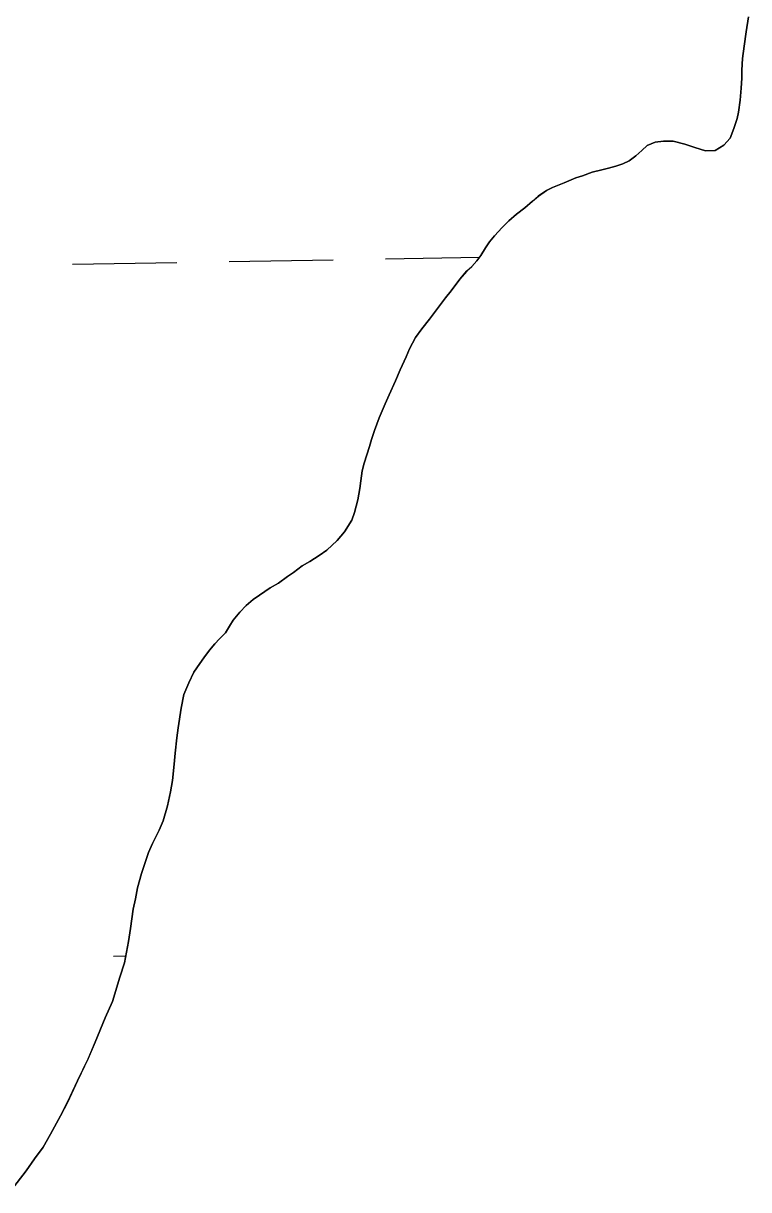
# Model space of a CAD drawing. Extents: x 3887375 to 3925618, y 296674 to 322633.
# Drawn here: x 3922039.8 to 3922262.5, y 312944 to 313302.1 of the extents above; entities that cross this region are included whole.
import ezdxf

# ---------------------------------------------------------------- set-up
doc = ezdxf.new("R2010")
doc.units = 0
doc.layers.add('V-TOPO-SHOR', color=7, linetype='Continuous')
doc.layers.add('V-WETL-SWMP', color=7, linetype='Continuous')

msp = doc.modelspace()

# ---------------------------------------------------------------- linework, layer by layer
at = {"layer": 'V-TOPO-SHOR'}
for points in [[(3922093.97, 313105.61), (3922095.24, 313107.35), (3922096.94, 313109.61), (3922098.65, 313111.61), (3922100.09, 313113.18), (3922101.88, 313115.01), (3922103.15, 313117.01), (3922104.25, 313118.83), (3922106.29, 313121.35), (3922108.26, 313123.35), (3922110.39, 313125.19), (3922112.36, 313126.59), (3922115.61, 313128.78), (3922118.18, 313130.27), (3922120.92, 313132.29), (3922122.8, 313133.52), (3922125.45, 313135.53), (3922127.76, 313136.85), (3922130.58, 313138.69), (3922132.98, 313140.35), (3922136.14, 313143.32), (3922138.43, 313146.01), (3922140.64, 313149.57), (3922141.47, 313151.91), (3922142.46, 313155.8), (3922143.11, 313159.34), (3922143.43, 313161.67), (3922143.83, 313164.69), (3922144.49, 313167.11), (3922146.07, 313172.22), (3922146.65, 313174.38), (3922147.57, 313177.15), (3922149.08, 313180.95), (3922150.84, 313185.29), (3922152.11, 313188.06), (3922154.04, 313192.39), (3922155.47, 313195.68), (3922157.32, 313199.75), (3922158.33, 313202.18), (3922160.19, 313205.64), (3922162.14, 313208.34), (3922164.52, 313211.29), (3922167.24, 313214.94), (3922169.45, 313217.81), (3922171.15, 313219.99), (3922173.78, 313223.55), (3922175.91, 313226.08), (3922177.53, 313227.47), (3922178.98, 313229.21), (3922180.25, 313230.86), (3922181.69, 313233.21), (3922182.88, 313235.03), (3922184.41, 313236.86), (3922186.79, 313239.47), (3922188.84, 313241.47), (3922191.15, 313243.48), (3922193.71, 313245.49), (3922196.1, 313247.5), (3922197.9, 313249.07), (3922200.38, 313250.83), (3922202.26, 313251.71), (3922205.78, 313253.12), (3922209.38, 313254.63), (3922211.44, 313255.34), (3922214.45, 313256.41), (3922217.37, 313257.13), (3922219.44, 313257.67), (3922221.67, 313258.3), (3922223.82, 313258.93), (3922225.79, 313259.9), (3922227.84, 313261.38), (3922229.63, 313263.04), (3922231.34, 313264.61), (3922233.74, 313265.59), (3922236.33, 313265.96), (3922239.26, 313265.91), (3922242.89, 313265), (3922245.91, 313264), (3922249.2, 313263), (3922252.22, 313263.03), (3922254.87, 313264.7), (3922256.74, 313266.88), (3922257.92, 313269.82), (3922258.92, 313272.85), (3922259.33, 313274.84), (3922259.8, 313278.55), (3922260.2, 313282.17), (3922260.33, 313285.28), (3922260.39, 313287.69), (3922260.61, 313291.31), (3922261.09, 313295.11), (3922261.73, 313299.51), (3922262.45, 313304.09)], [(3922040.69, 312949.81), (3922043.29, 312953.46), (3922045.89, 312957.12), (3922048.19, 312961.08), (3922051.26, 312966.72), (3922053.4, 312970.84), (3922056.46, 312977.39), (3922059.68, 312984.24), (3922061.83, 312989.28), (3922064.9, 312996.75), (3922067.2, 313001.78), (3922069.5, 313009.25), (3922070.89, 313013.67), (3922072.12, 313020.22), (3922072.74, 313024.19), (3922073.51, 313030.14), (3922074.28, 313033.34), (3922074.9, 313036.7), (3922076.13, 313041.12), (3922078.28, 313047.52), (3922079.51, 313050.26), (3922081.5, 313054.38), (3922082.73, 313057.27), (3922084.11, 313061.85), (3922085.03, 313066.12), (3922085.65, 313069.63), (3922086.12, 313074.66), (3922086.43, 313078.02), (3922086.9, 313082.74), (3922087.36, 313085.79), (3922088.29, 313091.89), (3922089.07, 313096.01), (3922090.6, 313099.67), (3922092.13, 313102.87), (3922093.97, 313105.61)], [(3922036.25, 312944.02), (3922040.69, 312949.81)]]:
    msp.add_lwpolyline(points, dxfattribs=at)
at = {"layer": 'V-WETL-SWMP'}
for p, q in [((3922262.45, 313304.09), (3922261.73, 313299.51)), ((3922261.73, 313299.51), (3922261.09, 313295.11)), ((3922261.09, 313295.11), (3922260.61, 313291.31)), ((3922260.61, 313291.31), (3922260.39, 313287.69)), ((3922260.39, 313287.69), (3922260.33, 313285.28)), ((3922260.33, 313285.28), (3922260.2, 313282.17)), ((3922260.2, 313282.17), (3922259.8, 313278.55)), ((3922259.8, 313278.55), (3922259.33, 313274.84)), ((3922259.33, 313274.84), (3922258.92, 313272.85)), ((3922257.92, 313269.82), (3922256.74, 313266.88)), ((3922258.92, 313272.85), (3922257.92, 313269.82)), ((3922256.74, 313266.88), (3922254.87, 313264.7)), ((3922229.63, 313263.04), (3922227.84, 313261.39)), ((3922231.34, 313264.61), (3922229.63, 313263.04)), ((3922233.74, 313265.59), (3922231.34, 313264.61)), ((3922236.33, 313265.96), (3922233.74, 313265.59)), ((3922239.26, 313265.91), (3922236.33, 313265.96)), ((3922242.89, 313265), (3922239.26, 313265.91)), ((3922245.91, 313264), (3922242.89, 313265)), ((3922249.2, 313263), (3922245.91, 313264)), ((3922252.22, 313263.03), (3922249.2, 313263)), ((3922254.87, 313264.7), (3922252.22, 313263.03)), ((3922223.82, 313258.93), (3922221.67, 313258.3)), ((3922225.79, 313259.9), (3922223.82, 313258.93)), ((3922227.84, 313261.39), (3922225.79, 313259.9)), ((3922211.44, 313255.34), (3922209.38, 313254.63)), ((3922214.45, 313256.41), (3922211.44, 313255.34)), ((3922217.37, 313257.13), (3922214.45, 313256.41)), ((3922219.44, 313257.67), (3922217.37, 313257.13)), ((3922221.67, 313258.3), (3922219.44, 313257.67)), ((3922205.78, 313253.12), (3922202.26, 313251.71)), ((3922209.38, 313254.63), (3922205.78, 313253.12)), ((3922197.89, 313249.07), (3922196.1, 313247.5)), ((3922200.37, 313250.82), (3922197.89, 313249.07)), ((3922202.26, 313251.71), (3922200.37, 313250.82)), ((3922193.71, 313245.49), (3922191.15, 313243.48)), ((3922196.1, 313247.5), (3922193.71, 313245.49)), ((3922188.84, 313241.47), (3922186.79, 313239.47)), ((3922191.15, 313243.48), (3922188.84, 313241.47)), ((3922186.79, 313239.47), (3922184.41, 313236.86)), ((3922182.88, 313235.03), (3922181.69, 313233.21)), ((3922184.41, 313236.86), (3922182.88, 313235.03)), ((3922150.96, 313229.79), (3922179.8, 313230.28)), ((3922180.25, 313230.86), (3922178.98, 313229.21)), ((3922181.69, 313233.21), (3922180.25, 313230.86)), ((3922054.97, 313228.14), (3922086.97, 313228.69)), ((3922102.96, 313228.96), (3922134.96, 313229.51)), ((3922177.53, 313227.47), (3922175.91, 313226.07)), ((3922178.98, 313229.21), (3922177.53, 313227.47)), ((3922173.78, 313223.55), (3922171.15, 313219.99)), ((3922175.91, 313226.07), (3922173.78, 313223.55)), ((3922171.15, 313219.99), (3922169.45, 313217.81)), ((3922169.45, 313217.81), (3922167.24, 313214.94)), ((3922167.24, 313214.94), (3922164.52, 313211.29)), ((3922164.52, 313211.29), (3922162.14, 313208.34)), ((3922160.19, 313205.64), (3922158.33, 313202.18)), ((3922162.14, 313208.34), (3922160.19, 313205.64)), ((3922158.33, 313202.18), (3922157.32, 313199.75)), ((3922157.32, 313199.75), (3922155.47, 313195.68)), ((3922155.47, 313195.68), (3922154.04, 313192.39)), ((3922154.04, 313192.39), (3922152.11, 313188.06)), ((3922152.11, 313188.06), (3922150.84, 313185.28)), ((3922150.84, 313185.28), (3922149.08, 313180.95)), ((3922149.08, 313180.95), (3922147.57, 313177.15)), ((3922147.57, 313177.15), (3922146.65, 313174.38)), ((3922146.65, 313174.38), (3922146.07, 313172.22)), ((3922146.07, 313172.22), (3922144.49, 313167.11)), ((3922144.49, 313167.11), (3922143.83, 313164.69)), ((3922143.83, 313164.69), (3922143.43, 313161.67)), ((3922143.11, 313159.34), (3922142.46, 313155.8)), ((3922143.43, 313161.67), (3922143.11, 313159.34)), ((3922142.46, 313155.8), (3922141.47, 313151.91)), ((3922141.47, 313151.91), (3922140.64, 313149.57)), ((3922140.64, 313149.57), (3922138.43, 313146.01)), ((3922138.43, 313146.01), (3922136.14, 313143.32)), ((3922136.14, 313143.32), (3922132.98, 313140.35)), ((3922130.58, 313138.69), (3922127.76, 313136.85)), ((3922132.98, 313140.35), (3922130.58, 313138.69)), ((3922125.45, 313135.53), (3922122.8, 313133.52)), ((3922127.76, 313136.85), (3922125.45, 313135.53)), ((3922118.18, 313130.27), (3922115.61, 313128.78)), ((3922120.91, 313132.29), (3922118.18, 313130.27)), ((3922122.8, 313133.52), (3922120.91, 313132.29)), ((3922112.36, 313126.59), (3922110.39, 313125.19)), ((3922115.61, 313128.78), (3922112.36, 313126.59)), ((3922108.25, 313123.35), (3922106.29, 313121.35)), ((3922110.39, 313125.19), (3922108.25, 313123.35)), ((3922106.29, 313121.35), (3922104.25, 313118.83)), ((3922103.15, 313117.01), (3922101.88, 313115.01)), ((3922104.25, 313118.83), (3922103.15, 313117.01)), ((3922100.09, 313113.18), (3922098.64, 313111.61)), ((3922101.88, 313115.01), (3922100.09, 313113.18)), ((3922096.94, 313109.61), (3922095.24, 313107.35)), ((3922098.64, 313111.61), (3922096.94, 313109.61)), ((3922093.97, 313105.61), (3922092.13, 313102.87)), ((3922095.24, 313107.35), (3922093.97, 313105.61)), ((3922092.13, 313102.87), (3922090.6, 313099.67)), ((3922090.6, 313099.67), (3922089.07, 313096.01)), ((3922089.07, 313096.01), (3922088.29, 313091.89)), ((3922088.29, 313091.89), (3922087.37, 313085.79)), ((3922087.37, 313085.79), (3922086.9, 313082.74)), ((3922086.9, 313082.74), (3922086.43, 313078.02)), ((3922086.43, 313078.02), (3922086.12, 313074.66)), ((3922086.12, 313074.66), (3922085.65, 313069.63)), ((3922085.65, 313069.63), (3922085.03, 313066.12)), ((3922085.03, 313066.12), (3922084.11, 313061.85)), ((3922084.11, 313061.85), (3922082.73, 313057.27)), ((3922082.73, 313057.27), (3922081.5, 313054.38)), ((3922081.5, 313054.38), (3922079.51, 313050.26)), ((3922079.51, 313050.26), (3922078.28, 313047.52)), ((3922078.28, 313047.52), (3922076.13, 313041.12)), ((3922076.13, 313041.12), (3922074.9, 313036.7)), ((3922074.28, 313033.34), (3922073.51, 313030.14)), ((3922074.9, 313036.7), (3922074.28, 313033.34)), ((3922073.51, 313030.14), (3922072.74, 313024.19)), ((3922072.74, 313024.19), (3922072.12, 313020.23)), ((3922072.12, 313020.23), (3922070.89, 313013.67)), ((3922067.46, 313015.72), (3922071.28, 313015.78)), ((3922070.89, 313013.67), (3922069.5, 313009.25)), ((3922069.5, 313009.25), (3922067.2, 313001.77)), ((3922067.2, 313001.77), (3922064.9, 312996.74)), ((3922064.9, 312996.74), (3922061.83, 312989.28)), ((3922061.83, 312989.28), (3922059.68, 312984.25)), ((3922059.68, 312984.25), (3922056.46, 312977.39)), ((3922056.46, 312977.39), (3922053.4, 312970.83)), ((3922053.4, 312970.83), (3922051.25, 312966.72)), ((3922051.25, 312966.72), (3922048.19, 312961.08)), ((3922048.19, 312961.08), (3922045.89, 312957.12)), ((3922045.89, 312957.12), (3922043.29, 312953.46)), ((3922043.29, 312953.46), (3922040.69, 312949.81)), ((3922040.69, 312949.81), (3922036.25, 312944.02))]:
    msp.add_line(p, q, dxfattribs=at)

doc.saveas('drawing.dxf')
